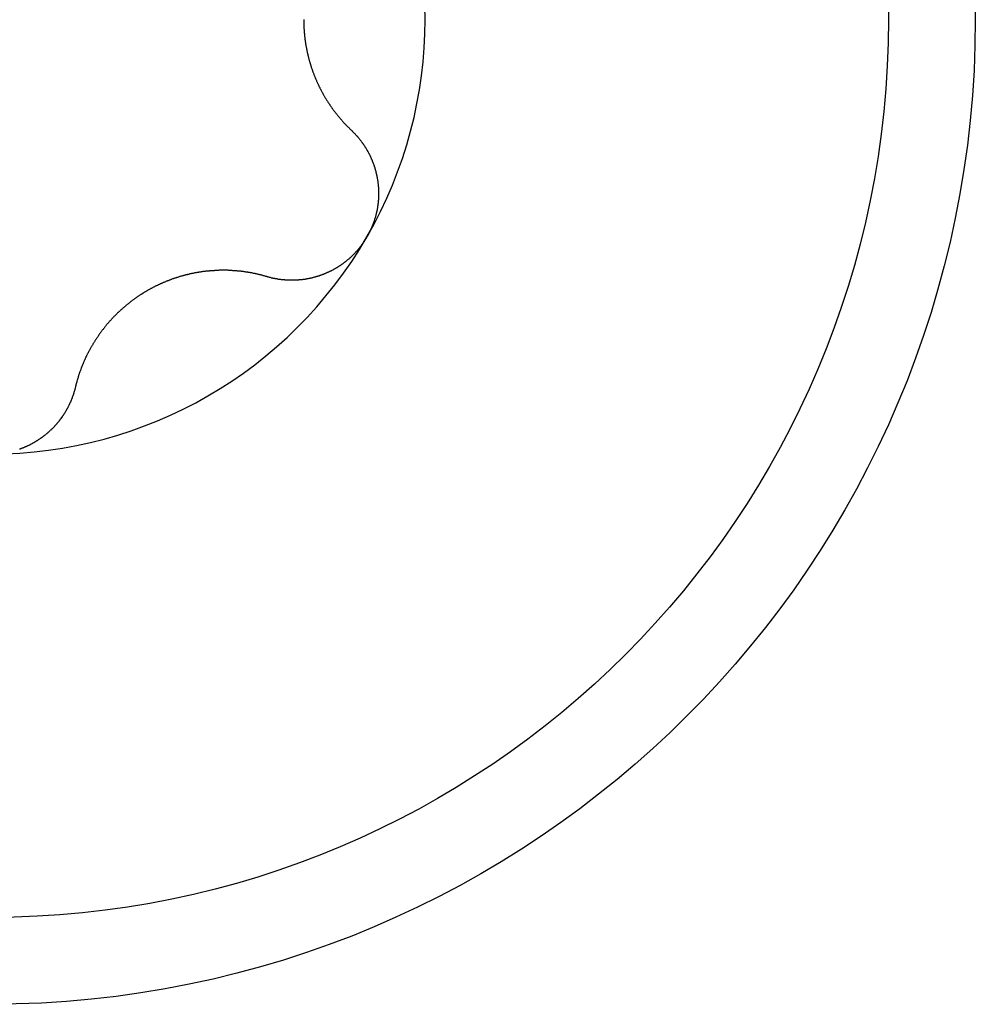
# Model space of a CAD drawing. Extents: x 1107 to 4046, y 937 to 3355.
# Tile 725 of 861: x 2092.13 to 2097.08, y 3314.22 to 3319.32. Entities that reach past the tile are written whole.
import ezdxf

# ---------------------------------------------------------------- set-up
doc = ezdxf.new("R2010")
doc.units = 0
doc.layers.add('KF_VIDA_L___C_BOTTOM', color=7, linetype='CONTINUOUS')

# ---------------------------------------------------------------- blocks, each defined once
blk = doc.blocks.new('KF_VIDA_L___C_BOTTOM')
at = {"layer": 'KF_VIDA_L___C_BOTTOM'}
for points in [[(-93.3793, 444.301, 0), (-93.3793, 444.299, 0), (-93.3793, 444.296, 0), (-93.3793, 444.293, 0), (-93.3792, 444.29, 0), (-93.3792, 444.287, 0), (-93.3791, 444.284, 0), (-93.3791, 444.281, 0), (-93.379, 444.278, 0), (-93.3789, 444.275, 0), (-93.3788, 444.272, 0), (-93.3787, 444.269, 0), (-93.3785, 444.266, 0), (-93.3784, 444.264, 0), (-93.3783, 444.261, 0), (-93.3781, 444.258, 0), (-93.3779, 444.255, 0), (-93.3778, 444.252, 0), (-93.3776, 444.249, 0), (-93.3774, 444.246, 0), (-93.3771, 444.243, 0), (-93.3769, 444.24, 0), (-93.3767, 444.237, 0), (-93.3764, 444.234, 0), (-93.3762, 444.231, 0), (-93.3759, 444.228, 0), (-93.3756, 444.225, 0), (-93.3753, 444.222, 0), (-93.375, 444.219, 0), (-93.3747, 444.216, 0), (-93.3744, 444.213, 0), (-93.374, 444.21, 0), (-93.3737, 444.207, 0), (-93.3733, 444.204, 0), (-93.3729, 444.201, 0), (-93.3726, 444.198, 0), (-93.3722, 444.195, 0), (-93.3718, 444.192, 0), (-93.3713, 444.189, 0), (-93.3709, 444.186, 0), (-93.3705, 444.183, 0), (-93.37, 444.18, 0), (-93.3695, 444.177, 0), (-93.3691, 444.174, 0), (-93.3686, 444.171, 0), (-93.3681, 444.168, 0), (-93.3676, 444.165, 0), (-93.3671, 444.162, 0), (-93.3665, 444.16, 0), (-93.366, 444.157, 0), (-93.3654, 444.154, 0), (-93.3649, 444.151, 0), (-93.3643, 444.148, 0), (-93.3637, 444.145, 0), (-93.3631, 444.142, 0), (-93.3625, 444.139, 0), (-93.3619, 444.136, 0), (-93.3613, 444.133, 0), (-93.3606, 444.13, 0), (-93.36, 444.127, 0), (-93.3593, 444.124, 0), (-93.3586, 444.121, 0), (-93.3579, 444.118, 0), (-93.3572, 444.115, 0), (-93.3565, 444.112, 0), (-93.3558, 444.109, 0), (-93.3551, 444.106, 0), (-93.3543, 444.103, 0), (-93.3536, 444.1, 0), (-93.3528, 444.098, 0), (-93.352, 444.095, 0), (-93.3512, 444.092, 0), (-93.3504, 444.089, 0), (-93.3496, 444.086, 0), (-93.3488, 444.083, 0), (-93.348, 444.08, 0), (-93.3471, 444.077, 0), (-93.3463, 444.074, 0), (-93.3454, 444.071, 0), (-93.3445, 444.069, 0), (-93.3436, 444.066, 0), (-93.3427, 444.063, 0), (-93.3418, 444.06, 0), (-93.3409, 444.057, 0), (-93.34, 444.054, 0), (-93.339, 444.051, 0), (-93.3381, 444.049, 0), (-93.3371, 444.046, 0), (-93.3361, 444.043, 0), (-93.3352, 444.04, 0), (-93.3342, 444.037, 0), (-93.3332, 444.034, 0), (-93.3321, 444.032, 0), (-93.3311, 444.029, 0), (-93.3301, 444.026, 0), (-93.329, 444.023, 0), (-93.328, 444.021, 0), (-93.3269, 444.018, 0), (-93.3259, 444.015, 0), (-93.3248, 444.012, 0), (-93.3237, 444.009, 0), (-93.3226, 444.007, 0), (-93.3215, 444.004, 0), (-93.3204, 444.001, 0), (-93.3192, 443.999, 0), (-93.3181, 443.996, 0), (-93.317, 443.993, 0), (-93.3158, 443.99, 0), (-93.3146, 443.988, 0), (-93.3135, 443.985, 0), (-93.3123, 443.982, 0), (-93.3111, 443.98, 0), (-93.3099, 443.977, 0), (-93.3087, 443.974, 0), (-93.3075, 443.972, 0), (-93.3063, 443.969, 0), (-93.305, 443.966, 0), (-93.3038, 443.964, 0), (-93.3026, 443.961, 0), (-93.3013, 443.959, 0), (-93.3001, 443.956, 0), (-93.2988, 443.953, 0), (-93.2975, 443.951, 0), (-93.2963, 443.948, 0), (-93.295, 443.946, 0), (-93.2937, 443.943, 0), (-93.2924, 443.941, 0), (-93.2911, 443.938, 0), (-93.2898, 443.936, 0), (-93.2884, 443.933, 0), (-93.2871, 443.93, 0), (-93.2858, 443.928, 0), (-93.2844, 443.925, 0), (-93.2831, 443.923, 0), (-93.2817, 443.921, 0), (-93.2804, 443.918, 0), (-93.279, 443.916, 0), (-93.2777, 443.913, 0), (-93.2763, 443.911, 0), (-93.2749, 443.908, 0), (-93.2735, 443.906, 0), (-93.2721, 443.903, 0), (-93.2707, 443.901, 0), (-93.2693, 443.899, 0), (-93.2679, 443.896, 0), (-93.2665, 443.894, 0), (-93.2651, 443.892, 0), (-93.2637, 443.889, 0), (-93.2622, 443.887, 0), (-93.2608, 443.885, 0), (-93.2594, 443.882, 0), (-93.2579, 443.88, 0), (-93.2565, 443.878, 0), (-93.255, 443.875, 0), (-93.2536, 443.873, 0), (-93.2521, 443.871, 0), (-93.2506, 443.869, 0), (-93.2492, 443.866, 0), (-93.2477, 443.864, 0), (-93.2462, 443.862, 0), (-93.2447, 443.86, 0), (-93.2432, 443.858, 0), (-93.2417, 443.855, 0), (-93.2402, 443.853, 0), (-93.2387, 443.851, 0), (-93.2372, 443.849, 0), (-93.2356, 443.847, 0), (-93.2341, 443.844, 0), (-93.2325, 443.842, 0), (-93.231, 443.84, 0), (-93.2294, 443.838, 0), (-93.2278, 443.836, 0), (-93.2262, 443.833, 0), (-93.2246, 443.831, 0), (-93.223, 443.829, 0), (-93.2214, 443.827, 0), (-93.2197, 443.825, 0), (-93.2181, 443.823, 0), (-93.2165, 443.821, 0), (-93.2148, 443.818, 0), (-93.2132, 443.816, 0), (-93.2115, 443.814, 0), (-93.2098, 443.812, 0), (-93.2081, 443.81, 0), (-93.2064, 443.808, 0), (-93.2047, 443.806, 0), (-93.203, 443.803, 0), (-93.2013, 443.801, 0), (-93.1996, 443.799, 0), (-93.1978, 443.797, 0), (-93.1961, 443.795, 0), (-93.1943, 443.793, 0), (-93.1926, 443.791, 0), (-93.1908, 443.789, 0), (-93.189, 443.787, 0), (-93.1873, 443.785, 0), (-93.1855, 443.783, 0), (-93.1837, 443.781, 0), (-93.1819, 443.779, 0), (-93.1801, 443.776, 0), (-93.1782, 443.774, 0), (-93.1764, 443.772, 0), (-93.1746, 443.77, 0), (-93.1727, 443.768, 0), (-93.1709, 443.766, 0), (-93.169, 443.764, 0), (-93.1671, 443.762, 0), (-93.1653, 443.76, 0), (-93.1634, 443.758, 0), (-93.1615, 443.756, 0), (-93.1596, 443.754, 0), (-93.1577, 443.752, 0), (-93.1558, 443.75, 0), (-93.1539, 443.748, 0), (-93.1519, 443.746, 0), (-93.15, 443.745, 0), (-93.1481, 443.743, 0), (-93.1461, 443.741, 0), (-93.1442, 443.739, 0), (-93.1422, 443.737, 0), (-93.1402, 443.735, 0), (-93.1383, 443.733, 0), (-93.1363, 443.731, 0), (-93.1343, 443.729, 0), (-93.1323, 443.727, 0)], [(-93.1323, 443.727, 0), (-93.1307, 443.726, 0), (-93.129, 443.724, 0), (-93.1274, 443.723, 0), (-93.1258, 443.721, 0), (-93.1242, 443.719, 0), (-93.1226, 443.718, 0), (-93.121, 443.716, 0), (-93.1194, 443.715, 0), (-93.1179, 443.713, 0), (-93.1163, 443.711, 0), (-93.1147, 443.71, 0), (-93.1132, 443.708, 0), (-93.1116, 443.706, 0), (-93.1101, 443.705, 0), (-93.1086, 443.703, 0), (-93.1071, 443.701, 0), (-93.1056, 443.7, 0), (-93.1041, 443.698, 0), (-93.1026, 443.696, 0), (-93.1011, 443.695, 0), (-93.0996, 443.693, 0), (-93.0981, 443.691, 0), (-93.0967, 443.689, 0), (-93.0952, 443.688, 0), (-93.0938, 443.686, 0), (-93.0923, 443.684, 0), (-93.0909, 443.682, 0), (-93.0895, 443.681, 0), (-93.0881, 443.679, 0), (-93.0867, 443.677, 0), (-93.0853, 443.675, 0), (-93.0839, 443.674, 0), (-93.0826, 443.672, 0), (-93.0812, 443.67, 0), (-93.0798, 443.668, 0), (-93.0785, 443.666, 0), (-93.0772, 443.664, 0), (-93.0758, 443.663, 0), (-93.0745, 443.661, 0), (-93.0732, 443.659, 0), (-93.0719, 443.657, 0), (-93.0706, 443.655, 0), (-93.0693, 443.653, 0), (-93.0681, 443.651, 0), (-93.0668, 443.65, 0), (-93.0655, 443.648, 0), (-93.0643, 443.646, 0), (-93.0631, 443.644, 0), (-93.0618, 443.642, 0), (-93.0606, 443.64, 0), (-93.0594, 443.638, 0), (-93.0582, 443.636, 0), (-93.057, 443.634, 0), (-93.0559, 443.632, 0), (-93.0547, 443.63, 0), (-93.0535, 443.628, 0), (-93.0524, 443.626, 0), (-93.0513, 443.625, 0), (-93.0501, 443.623, 0), (-93.049, 443.621, 0), (-93.0479, 443.619, 0), (-93.0468, 443.617, 0), (-93.0457, 443.615, 0), (-93.0447, 443.613, 0), (-93.0436, 443.611, 0), (-93.0425, 443.609, 0), (-93.0415, 443.607, 0), (-93.0405, 443.605, 0), (-93.0394, 443.603, 0), (-93.0384, 443.601, 0), (-93.0374, 443.599, 0), (-93.0364, 443.597, 0), (-93.0354, 443.595, 0), (-93.0345, 443.593, 0), (-93.0335, 443.591, 0), (-93.0326, 443.589, 0), (-93.0316, 443.586, 0), (-93.0307, 443.584, 0), (-93.0298, 443.582, 0), (-93.0289, 443.58, 0), (-93.028, 443.578, 0), (-93.0271, 443.576, 0), (-93.0262, 443.574, 0), (-93.0254, 443.572, 0), (-93.0245, 443.57, 0), (-93.0237, 443.568, 0), (-93.0228, 443.566, 0), (-93.022, 443.564, 0), (-93.0212, 443.562, 0), (-93.0204, 443.56, 0), (-93.0196, 443.557, 0), (-93.0188, 443.555, 0), (-93.018, 443.553, 0), (-93.0173, 443.551, 0), (-93.0165, 443.549, 0), (-93.0158, 443.547, 0), (-93.015, 443.545, 0), (-93.0143, 443.542, 0), (-93.0136, 443.54, 0), (-93.0129, 443.538, 0), (-93.0122, 443.536, 0), (-93.0115, 443.534, 0), (-93.0108, 443.531, 0), (-93.0102, 443.529, 0), (-93.0095, 443.527, 0), (-93.0089, 443.525, 0), (-93.0083, 443.522, 0), (-93.0076, 443.52, 0), (-93.007, 443.518, 0), (-93.0064, 443.516, 0), (-93.0058, 443.513, 0), (-93.0052, 443.511, 0), (-93.0047, 443.509, 0), (-93.0041, 443.507, 0), (-93.0036, 443.504, 0), (-93.003, 443.502, 0), (-93.0025, 443.5, 0), (-93.002, 443.497, 0), (-93.0015, 443.495, 0), (-93.001, 443.493, 0), (-93.0005, 443.491, 0), (-93.0001, 443.488, 0), (-92.9996, 443.486, 0), (-92.9992, 443.484, 0), (-92.9987, 443.481, 0), (-92.9983, 443.479, 0), (-92.9979, 443.477, 0), (-92.9975, 443.474, 0), (-92.9971, 443.472, 0), (-92.9967, 443.469, 0), (-92.9964, 443.467, 0), (-92.996, 443.465, 0), (-92.9957, 443.462, 0), (-92.9953, 443.46, 0), (-92.995, 443.458, 0), (-92.9947, 443.455, 0), (-92.9944, 443.453, 0), (-92.9941, 443.45, 0), (-92.9939, 443.448, 0), (-92.9936, 443.446, 0), (-92.9934, 443.443, 0), (-92.9931, 443.441, 0), (-92.9929, 443.438, 0), (-92.9927, 443.436, 0), (-92.9925, 443.434, 0), (-92.9923, 443.431, 0), (-92.9922, 443.429, 0), (-92.992, 443.426, 0), (-92.9919, 443.424, 0), (-92.9918, 443.422, 0), (-92.9916, 443.419, 0), (-92.9915, 443.417, 0), (-92.9914, 443.414, 0), (-92.9914, 443.412, 0), (-92.9913, 443.409, 0), (-92.9913, 443.407, 0), (-92.9912, 443.404, 0), (-92.9912, 443.402, 0), (-92.9912, 443.4, 0), (-92.9912, 443.397, 0), (-92.9912, 443.395, 0), (-92.9912, 443.392, 0), (-92.9913, 443.39, 0), (-92.9913, 443.387, 0), (-92.9914, 443.385, 0), (-92.9915, 443.383, 0), (-92.9916, 443.38, 0), (-92.9917, 443.378, 0), (-92.9918, 443.375, 0), (-92.992, 443.373, 0), (-92.9921, 443.37, 0), (-92.9923, 443.368, 0), (-92.9925, 443.365, 0), (-92.9927, 443.363, 0), (-92.9929, 443.36, 0), (-92.9931, 443.358, 0), (-92.9934, 443.356, 0), (-92.9936, 443.353, 0), (-92.9939, 443.351, 0), (-92.9942, 443.348, 0), (-92.9945, 443.346, 0), (-92.9948, 443.343, 0), (-92.9951, 443.341, 0), (-92.9954, 443.339, 0), (-92.9958, 443.336, 0), (-92.9961, 443.334, 0), (-92.9965, 443.331, 0), (-92.9969, 443.329, 0), (-92.9973, 443.326, 0), (-92.9977, 443.324, 0), (-92.9982, 443.321, 0), (-92.9986, 443.319, 0), (-92.9991, 443.317, 0), (-92.9995, 443.314, 0), (-93, 443.312, 0), (-93.0005, 443.309, 0), (-93.001, 443.307, 0), (-93.0015, 443.305, 0), (-93.0021, 443.302, 0), (-93.0026, 443.3, 0), (-93.0032, 443.297, 0), (-93.0037, 443.295, 0), (-93.0043, 443.293, 0), (-93.0049, 443.29, 0), (-93.0055, 443.288, 0), (-93.0062, 443.285, 0), (-93.0068, 443.283, 0), (-93.0075, 443.281, 0), (-93.0081, 443.278, 0), (-93.0088, 443.276, 0), (-93.0095, 443.274, 0), (-93.0102, 443.271, 0), (-93.0109, 443.269, 0), (-93.0116, 443.266, 0), (-93.0123, 443.264, 0), (-93.0131, 443.262, 0), (-93.0139, 443.259, 0), (-93.0146, 443.257, 0), (-93.0154, 443.255, 0), (-93.0162, 443.252, 0), (-93.017, 443.25, 0), (-93.0178, 443.248, 0), (-93.0187, 443.245, 0), (-93.0195, 443.243, 0), (-93.0204, 443.241, 0), (-93.0213, 443.239, 0), (-93.0221, 443.236, 0), (-93.023, 443.234, 0), (-93.0239, 443.232, 0), (-93.0248, 443.229, 0), (-93.0258, 443.227, 0), (-93.0267, 443.225, 0), (-93.0277, 443.223, 0), (-93.0286, 443.22, 0), (-93.0296, 443.218, 0), (-93.0306, 443.216, 0), (-93.0316, 443.214, 0), (-93.0326, 443.212, 0), (-93.0336, 443.209, 0), (-93.0346, 443.207, 0), (-93.0357, 443.205, 0), (-93.0367, 443.203, 0), (-93.0378, 443.201, 0), (-93.0389, 443.198, 0), (-93.04, 443.196, 0), (-93.0411, 443.194, 0), (-93.0422, 443.192, 0), (-93.0433, 443.19, 0), (-93.0444, 443.188, 0), (-93.0456, 443.186, 0), (-93.0467, 443.183, 0), (-93.0479, 443.181, 0), (-93.0491, 443.179, 0), (-93.0502, 443.177, 0), (-93.0514, 443.175, 0)], [(-93.0514, 443.175, 0), (-93.0527, 443.173, 0), (-93.0539, 443.171, 0), (-93.0551, 443.169, 0), (-93.0563, 443.167, 0), (-93.0576, 443.165, 0), (-93.0589, 443.163, 0), (-93.0602, 443.161, 0), (-93.0615, 443.159, 0), (-93.0628, 443.156, 0), (-93.0641, 443.154, 0), (-93.0654, 443.152, 0), (-93.0668, 443.15, 0), (-93.0681, 443.148, 0), (-93.0695, 443.146, 0), (-93.0709, 443.144, 0), (-93.0723, 443.142, 0), (-93.0737, 443.14, 0), (-93.0751, 443.138, 0), (-93.0765, 443.136, 0), (-93.0779, 443.134, 0), (-93.0794, 443.133, 0), (-93.0809, 443.131, 0), (-93.0823, 443.129, 0), (-93.0838, 443.127, 0), (-93.0853, 443.125, 0), (-93.0868, 443.123, 0), (-93.0883, 443.121, 0), (-93.0899, 443.119, 0), (-93.0914, 443.117, 0), (-93.093, 443.115, 0), (-93.0945, 443.113, 0), (-93.0961, 443.111, 0), (-93.0977, 443.11, 0), (-93.0993, 443.108, 0), (-93.1009, 443.106, 0), (-93.1025, 443.104, 0), (-93.1041, 443.102, 0), (-93.1057, 443.1, 0), (-93.1074, 443.098, 0), (-93.109, 443.097, 0), (-93.1107, 443.095, 0), (-93.1124, 443.093, 0), (-93.1141, 443.091, 0), (-93.1158, 443.089, 0), (-93.1175, 443.088, 0), (-93.1192, 443.086, 0), (-93.1209, 443.084, 0), (-93.1226, 443.082, 0), (-93.1244, 443.081, 0), (-93.1261, 443.079, 0), (-93.1279, 443.077, 0), (-93.1297, 443.075, 0), (-93.1315, 443.074, 0), (-93.1333, 443.072, 0), (-93.1351, 443.07, 0), (-93.1369, 443.069, 0), (-93.1387, 443.067, 0), (-93.1405, 443.065, 0), (-93.1423, 443.064, 0), (-93.1442, 443.062, 0), (-93.146, 443.06, 0), (-93.1479, 443.059, 0), (-93.1498, 443.057, 0), (-93.1516, 443.056, 0), (-93.1535, 443.054, 0), (-93.1554, 443.052, 0), (-93.1573, 443.051, 0), (-93.1592, 443.049, 0), (-93.1612, 443.048, 0), (-93.1631, 443.046, 0), (-93.165, 443.045, 0), (-93.167, 443.043, 0), (-93.1689, 443.042, 0), (-93.1709, 443.04, 0), (-93.1729, 443.039, 0), (-93.1748, 443.037, 0), (-93.1768, 443.036, 0), (-93.1788, 443.034, 0), (-93.1808, 443.033, 0), (-93.1828, 443.032, 0), (-93.1848, 443.03, 0), (-93.1868, 443.029, 0), (-93.1889, 443.027, 0), (-93.1909, 443.026, 0), (-93.1929, 443.025, 0), (-93.195, 443.023, 0), (-93.1971, 443.022, 0), (-93.1991, 443.021, 0), (-93.2012, 443.019, 0), (-93.2033, 443.018, 0), (-93.2053, 443.017, 0), (-93.2074, 443.015, 0), (-93.2095, 443.014, 0), (-93.2116, 443.013, 0), (-93.2137, 443.012, 0), (-93.2158, 443.011, 0), (-93.218, 443.009, 0), (-93.2201, 443.008, 0), (-93.2222, 443.007, 0), (-93.2243, 443.006, 0), (-93.2265, 443.005, 0), (-93.2286, 443.003, 0), (-93.2308, 443.002, 0), (-93.2329, 443.001, 0), (-93.2351, 443, 0), (-93.2373, 442.999, 0), (-93.2394, 442.998, 0), (-93.2416, 442.997, 0), (-93.2438, 442.996, 0), (-93.246, 442.995, 0), (-93.2481, 442.994, 0), (-93.2503, 442.993, 0), (-93.2525, 442.992, 0), (-93.2547, 442.991, 0), (-93.2569, 442.99, 0), (-93.2591, 442.989, 0), (-93.2613, 442.988, 0), (-93.2635, 442.987, 0), (-93.2658, 442.986, 0), (-93.268, 442.985, 0), (-93.2702, 442.984, 0), (-93.2724, 442.983, 0), (-93.2746, 442.982, 0), (-93.2769, 442.981, 0), (-93.2791, 442.98, 0), (-93.2813, 442.98, 0), (-93.2836, 442.979, 0), (-93.2858, 442.978, 0), (-93.288, 442.977, 0), (-93.2903, 442.976, 0), (-93.2925, 442.975, 0), (-93.2948, 442.975, 0), (-93.297, 442.974, 0), (-93.2993, 442.973, 0), (-93.3015, 442.972, 0), (-93.3038, 442.972, 0), (-93.306, 442.971, 0), (-93.3083, 442.97, 0), (-93.3105, 442.97, 0), (-93.3128, 442.969, 0), (-93.315, 442.968, 0), (-93.3173, 442.968, 0), (-93.3195, 442.967, 0), (-93.3218, 442.966, 0), (-93.324, 442.966, 0), (-93.3263, 442.965, 0), (-93.3285, 442.964, 0), (-93.3308, 442.964, 0), (-93.333, 442.963, 0), (-93.3353, 442.963, 0), (-93.3375, 442.962, 0), (-93.3398, 442.962, 0), (-93.3421, 442.961, 0), (-93.3443, 442.961, 0), (-93.3465, 442.96, 0), (-93.3488, 442.96, 0), (-93.351, 442.959, 0), (-93.3533, 442.959, 0), (-93.3555, 442.958, 0), (-93.3578, 442.958, 0), (-93.36, 442.957, 0), (-93.3623, 442.957, 0), (-93.3645, 442.957, 0), (-93.3667, 442.956, 0), (-93.369, 442.956, 0), (-93.3712, 442.955, 0), (-93.3734, 442.955, 0), (-93.3756, 442.955, 0), (-93.3779, 442.954, 0), (-93.3801, 442.954, 0), (-93.3823, 442.954, 0), (-93.3845, 442.954, 0), (-93.3867, 442.953, 0), (-93.389, 442.953, 0), (-93.3912, 442.953, 0), (-93.3934, 442.953, 0), (-93.3957, 442.952, 0), (-93.3979, 442.952, 0), (-93.4001, 442.952, 0), (-93.4024, 442.952, 0), (-93.4046, 442.952, 0), (-93.4069, 442.951, 0), (-93.4091, 442.951, 0), (-93.4113, 442.951, 0), (-93.4136, 442.951, 0), (-93.4158, 442.951, 0), (-93.4181, 442.951, 0), (-93.4203, 442.951, 0), (-93.4226, 442.95, 0), (-93.4249, 442.95, 0), (-93.4271, 442.95, 0), (-93.4294, 442.95, 0), (-93.4316, 442.95, 0), (-93.4339, 442.95, 0), (-93.4361, 442.95, 0), (-93.4384, 442.95, 0), (-93.4407, 442.95, 0), (-93.4429, 442.95, 0), (-93.4452, 442.95, 0), (-93.4475, 442.95, 0), (-93.4497, 442.95, 0), (-93.452, 442.95, 0), (-93.4542, 442.95, 0), (-93.4565, 442.95, 0), (-93.4588, 442.95, 0), (-93.461, 442.951, 0), (-93.4633, 442.951, 0), (-93.4656, 442.951, 0), (-93.4678, 442.951, 0), (-93.4701, 442.951, 0), (-93.4723, 442.951, 0), (-93.4746, 442.951, 0), (-93.4769, 442.952, 0), (-93.4791, 442.952, 0), (-93.4814, 442.952, 0), (-93.4836, 442.952, 0), (-93.4859, 442.952, 0), (-93.4881, 442.953, 0), (-93.4904, 442.953, 0), (-93.4927, 442.953, 0), (-93.4949, 442.953, 0), (-93.4972, 442.954, 0), (-93.4994, 442.954, 0), (-93.5017, 442.954, 0), (-93.5039, 442.954, 0), (-93.5061, 442.955, 0), (-93.5084, 442.955, 0), (-93.5106, 442.955, 0), (-93.5129, 442.956, 0), (-93.5151, 442.956, 0), (-93.5173, 442.957, 0), (-93.5196, 442.957, 0), (-93.5218, 442.957, 0), (-93.524, 442.958, 0), (-93.5263, 442.958, 0), (-93.5285, 442.959, 0), (-93.5307, 442.959, 0), (-93.5329, 442.959, 0), (-93.5351, 442.96, 0), (-93.5373, 442.96, 0), (-93.5396, 442.961, 0), (-93.5418, 442.961, 0), (-93.544, 442.962, 0), (-93.5462, 442.962, 0), (-93.5484, 442.963, 0), (-93.5506, 442.964, 0), (-93.5528, 442.964, 0), (-93.5549, 442.965, 0), (-93.5571, 442.965, 0), (-93.5593, 442.966, 0), (-93.5615, 442.966, 0), (-93.5637, 442.967, 0), (-93.5658, 442.968, 0), (-93.568, 442.968, 0), (-93.5702, 442.969, 0)], [(-93.5702, 442.969, 0), (-93.5728, 442.97, 0), (-93.5754, 442.97, 0), (-93.5781, 442.971, 0), (-93.5807, 442.972, 0), (-93.5834, 442.973, 0), (-93.586, 442.973, 0), (-93.5887, 442.974, 0), (-93.5913, 442.975, 0), (-93.594, 442.976, 0), (-93.5966, 442.976, 0), (-93.5993, 442.977, 0), (-93.6019, 442.978, 0), (-93.6046, 442.978, 0), (-93.6073, 442.979, 0), (-93.6099, 442.98, 0), (-93.6126, 442.98, 0), (-93.6153, 442.981, 0), (-93.6179, 442.982, 0), (-93.6206, 442.982, 0), (-93.6233, 442.983, 0), (-93.6259, 442.983, 0), (-93.6286, 442.984, 0), (-93.6313, 442.985, 0), (-93.634, 442.985, 0), (-93.6367, 442.986, 0), (-93.6393, 442.986, 0), (-93.642, 442.987, 0), (-93.6447, 442.987, 0), (-93.6474, 442.988, 0), (-93.6501, 442.988, 0), (-93.6527, 442.989, 0), (-93.6554, 442.989, 0), (-93.6581, 442.99, 0), (-93.6608, 442.99, 0), (-93.6635, 442.991, 0), (-93.6662, 442.991, 0), (-93.6688, 442.992, 0), (-93.6715, 442.992, 0), (-93.6742, 442.992, 0), (-93.6769, 442.993, 0), (-93.6796, 442.993, 0), (-93.6823, 442.994, 0), (-93.6849, 442.994, 0), (-93.6876, 442.994, 0), (-93.6903, 442.995, 0), (-93.693, 442.995, 0), (-93.6957, 442.996, 0), (-93.6984, 442.996, 0), (-93.701, 442.996, 0), (-93.7037, 442.997, 0), (-93.7064, 442.997, 0), (-93.7091, 442.997, 0), (-93.7117, 442.997, 0), (-93.7144, 442.998, 0), (-93.7171, 442.998, 0), (-93.7198, 442.998, 0), (-93.7224, 442.998, 0), (-93.7251, 442.999, 0), (-93.7278, 442.999, 0), (-93.7304, 442.999, 0), (-93.7331, 442.999, 0), (-93.7358, 443, 0), (-93.7384, 443, 0), (-93.7411, 443, 0), (-93.7438, 443, 0), (-93.7464, 443, 0), (-93.7491, 443.001, 0), (-93.7517, 443.001, 0), (-93.7544, 443.001, 0), (-93.7571, 443.001, 0), (-93.7598, 443.001, 0), (-93.7625, 443.001, 0), (-93.7652, 443.001, 0), (-93.7679, 443.001, 0), (-93.7706, 443.002, 0), (-93.7734, 443.002, 0), (-93.7761, 443.002, 0), (-93.7788, 443.002, 0), (-93.7816, 443.002, 0), (-93.7844, 443.002, 0), (-93.7871, 443.002, 0), (-93.7899, 443.002, 0), (-93.7927, 443.002, 0), (-93.7954, 443.002, 0), (-93.7982, 443.002, 0), (-93.801, 443.002, 0), (-93.8038, 443.002, 0), (-93.8066, 443.002, 0), (-93.8094, 443.002, 0), (-93.8122, 443.002, 0), (-93.8151, 443.002, 0), (-93.8179, 443.002, 0), (-93.8207, 443.001, 0), (-93.8235, 443.001, 0), (-93.8264, 443.001, 0), (-93.8292, 443.001, 0), (-93.8321, 443.001, 0), (-93.8349, 443.001, 0), (-93.8378, 443.001, 0), (-93.8406, 443.001, 0), (-93.8435, 443, 0), (-93.8464, 443, 0), (-93.8493, 443, 0), (-93.8521, 443, 0), (-93.855, 443, 0), (-93.8579, 442.999, 0), (-93.8608, 442.999, 0), (-93.8637, 442.999, 0), (-93.8666, 442.999, 0), (-93.8695, 442.998, 0), (-93.8724, 442.998, 0), (-93.8753, 442.998, 0), (-93.8782, 442.998, 0), (-93.8811, 442.997, 0), (-93.884, 442.997, 0), (-93.8869, 442.997, 0), (-93.8898, 442.996, 0), (-93.8927, 442.996, 0), (-93.8956, 442.996, 0), (-93.8986, 442.995, 0), (-93.9015, 442.995, 0), (-93.9044, 442.994, 0), (-93.9073, 442.994, 0), (-93.9103, 442.994, 0), (-93.9132, 442.993, 0), (-93.9161, 442.993, 0), (-93.919, 442.992, 0), (-93.922, 442.992, 0), (-93.9249, 442.991, 0), (-93.9278, 442.991, 0), (-93.9308, 442.99, 0), (-93.9337, 442.99, 0), (-93.9366, 442.989, 0), (-93.9396, 442.989, 0), (-93.9425, 442.988, 0), (-93.9454, 442.988, 0), (-93.9484, 442.987, 0), (-93.9513, 442.986, 0), (-93.9543, 442.986, 0), (-93.9572, 442.985, 0), (-93.9601, 442.985, 0), (-93.9631, 442.984, 0), (-93.966, 442.983, 0), (-93.9689, 442.983, 0), (-93.9718, 442.982, 0), (-93.9748, 442.981, 0), (-93.9777, 442.981, 0), (-93.9806, 442.98, 0), (-93.9836, 442.979, 0), (-93.9865, 442.979, 0), (-93.9894, 442.978, 0), (-93.9923, 442.977, 0), (-93.9952, 442.976, 0), (-93.9982, 442.975, 0), (-94.0011, 442.975, 0), (-94.004, 442.974, 0), (-94.0069, 442.973, 0), (-94.0098, 442.972, 0), (-94.0127, 442.971, 0), (-94.0156, 442.971, 0), (-94.0185, 442.97, 0), (-94.0214, 442.969, 0), (-94.0243, 442.968, 0), (-94.0272, 442.967, 0), (-94.0301, 442.966, 0), (-94.033, 442.965, 0), (-94.0358, 442.964, 0), (-94.0387, 442.963, 0), (-94.0416, 442.963, 0), (-94.0445, 442.962, 0), (-94.0473, 442.961, 0), (-94.0502, 442.96, 0), (-94.0531, 442.959, 0), (-94.0559, 442.958, 0), (-94.0588, 442.957, 0), (-94.0616, 442.956, 0), (-94.0644, 442.955, 0), (-94.0673, 442.954, 0), (-94.0701, 442.953, 0), (-94.0729, 442.951, 0), (-94.0758, 442.95, 0), (-94.0786, 442.949, 0), (-94.0814, 442.948, 0), (-94.0842, 442.947, 0), (-94.087, 442.946, 0), (-94.0898, 442.945, 0), (-94.0926, 442.944, 0), (-94.0954, 442.943, 0), (-94.0982, 442.941, 0), (-94.1009, 442.94, 0), (-94.1037, 442.939, 0), (-94.1065, 442.938, 0), (-94.1092, 442.937, 0), (-94.112, 442.936, 0), (-94.1147, 442.934, 0), (-94.1174, 442.933, 0), (-94.1202, 442.932, 0), (-94.1229, 442.931, 0), (-94.1256, 442.929, 0), (-94.1283, 442.928, 0), (-94.131, 442.927, 0), (-94.1337, 442.926, 0), (-94.1364, 442.924, 0), (-94.1391, 442.923, 0), (-94.1417, 442.922, 0), (-94.1444, 442.921, 0), (-94.1471, 442.919, 0), (-94.1497, 442.918, 0), (-94.1523, 442.917, 0), (-94.155, 442.915, 0), (-94.1576, 442.914, 0), (-94.1602, 442.913, 0), (-94.1628, 442.911, 0), (-94.1654, 442.91, 0), (-94.168, 442.908, 0), (-94.1706, 442.907, 0), (-94.1732, 442.906, 0), (-94.1757, 442.904, 0), (-94.1783, 442.903, 0), (-94.1808, 442.901, 0), (-94.1834, 442.9, 0), (-94.1859, 442.899, 0), (-94.1884, 442.897, 0), (-94.1909, 442.896, 0), (-94.1934, 442.894, 0), (-94.1959, 442.893, 0), (-94.1984, 442.891, 0), (-94.2009, 442.89, 0), (-94.2034, 442.888, 0), (-94.2059, 442.887, 0), (-94.2084, 442.885, 0), (-94.2109, 442.884, 0), (-94.2134, 442.882, 0), (-94.2159, 442.881, 0), (-94.2183, 442.879, 0), (-94.2208, 442.877, 0), (-94.2233, 442.876, 0), (-94.2258, 442.874, 0), (-94.2282, 442.873, 0), (-94.2307, 442.871, 0), (-94.2332, 442.869, 0), (-94.2356, 442.868, 0), (-94.2381, 442.866, 0), (-94.2405, 442.864, 0), (-94.243, 442.863, 0), (-94.2454, 442.861, 0), (-94.2479, 442.859, 0), (-94.2503, 442.857, 0), (-94.2527, 442.856, 0), (-94.2552, 442.854, 0), (-94.2576, 442.852, 0), (-94.26, 442.851, 0), (-94.2624, 442.849, 0), (-94.2648, 442.847, 0), (-94.2672, 442.845, 0), (-94.2696, 442.843, 0), (-94.272, 442.842, 0), (-94.2744, 442.84, 0), (-94.2768, 442.838, 0), (-94.2792, 442.836, 0), (-94.2815, 442.834, 0), (-94.2839, 442.832, 0), (-94.2863, 442.83, 0), (-94.2886, 442.829, 0), (-94.291, 442.827, 0), (-94.2933, 442.825, 0), (-94.2956, 442.823, 0), (-94.298, 442.821, 0), (-94.3003, 442.819, 0), (-94.3026, 442.817, 0), (-94.3049, 442.815, 0), (-94.3072, 442.813, 0), (-94.3095, 442.811, 0), (-94.3118, 442.809, 0), (-94.3141, 442.807, 0), (-94.3164, 442.805, 0), (-94.3186, 442.803, 0), (-94.3209, 442.801, 0), (-94.3232, 442.799, 0), (-94.3254, 442.797, 0), (-94.3276, 442.795, 0), (-94.3299, 442.793, 0), (-94.3321, 442.791, 0), (-94.3343, 442.789, 0), (-94.3365, 442.787, 0), (-94.3387, 442.785, 0), (-94.3409, 442.783, 0), (-94.3431, 442.781, 0), (-94.3453, 442.779, 0), (-94.3474, 442.776, 0), (-94.3496, 442.774, 0), (-94.3517, 442.772, 0), (-94.3539, 442.77, 0), (-94.356, 442.768, 0), (-94.3581, 442.766, 0), (-94.3602, 442.764, 0), (-94.3623, 442.762, 0), (-94.3644, 442.759, 0), (-94.3665, 442.757, 0), (-94.3686, 442.755, 0), (-94.3706, 442.753, 0), (-94.3727, 442.751, 0), (-94.3747, 442.748, 0), (-94.3768, 442.746, 0), (-94.3788, 442.744, 0), (-94.3808, 442.742, 0), (-94.3828, 442.74, 0), (-94.3848, 442.737, 0), (-94.3868, 442.735, 0), (-94.3887, 442.733, 0), (-94.3907, 442.731, 0), (-94.3926, 442.728, 0), (-94.3946, 442.726, 0), (-94.3965, 442.724, 0), (-94.3984, 442.721, 0), (-94.4003, 442.719, 0), (-94.4022, 442.717, 0), (-94.4041, 442.715, 0), (-94.406, 442.712, 0), (-94.4079, 442.71, 0), (-94.4097, 442.708, 0), (-94.4116, 442.705, 0), (-94.4134, 442.703, 0), (-94.4153, 442.701, 0), (-94.4171, 442.698, 0), (-94.4189, 442.696, 0), (-94.4207, 442.694, 0), (-94.4225, 442.691, 0), (-94.4242, 442.689, 0), (-94.426, 442.687, 0), (-94.4277, 442.684, 0), (-94.4295, 442.682, 0), (-94.4312, 442.68, 0), (-94.4329, 442.677, 0), (-94.4346, 442.675, 0), (-94.4363, 442.672, 0), (-94.438, 442.67, 0), (-94.4397, 442.668, 0), (-94.4414, 442.665, 0), (-94.443, 442.663, 0), (-94.4447, 442.661, 0), (-94.4463, 442.658, 0), (-94.4479, 442.656, 0), (-94.4496, 442.653, 0), (-94.4512, 442.651, 0), (-94.4527, 442.649, 0), (-94.4543, 442.646, 0), (-94.4559, 442.644, 0), (-94.4574, 442.641, 0), (-94.459, 442.639, 0), (-94.4605, 442.637, 0), (-94.4621, 442.634, 0), (-94.4636, 442.632, 0), (-94.4651, 442.629, 0), (-94.4666, 442.627, 0), (-94.468, 442.625, 0), (-94.4695, 442.622, 0), (-94.471, 442.62, 0), (-94.4724, 442.617, 0), (-94.4738, 442.615, 0), (-94.4753, 442.613, 0), (-94.4767, 442.61, 0), (-94.4781, 442.608, 0), (-94.4795, 442.605, 0), (-94.4808, 442.603, 0), (-94.4822, 442.601, 0), (-94.4836, 442.598, 0), (-94.4849, 442.596, 0), (-94.4862, 442.593, 0), (-94.4876, 442.591, 0), (-94.4889, 442.589, 0), (-94.4902, 442.586, 0), (-94.4914, 442.584, 0), (-94.4927, 442.581, 0), (-94.494, 442.579, 0), (-94.4952, 442.577, 0), (-94.4965, 442.574, 0), (-94.4977, 442.572, 0), (-94.4989, 442.569, 0), (-94.5001, 442.567, 0), (-94.5013, 442.565, 0), (-94.5025, 442.562, 0), (-94.5036, 442.56, 0), (-94.5048, 442.557, 0), (-94.506, 442.555, 0), (-94.5071, 442.553, 0), (-94.5083, 442.55, 0), (-94.5094, 442.548, 0), (-94.5105, 442.545, 0), (-94.5116, 442.543, 0), (-94.5128, 442.54, 0), (-94.5139, 442.538, 0), (-94.515, 442.536, 0), (-94.5161, 442.533, 0), (-94.5171, 442.531, 0), (-94.5182, 442.528, 0), (-94.5193, 442.526, 0), (-94.5203, 442.523, 0), (-94.5214, 442.521, 0), (-94.5224, 442.518, 0), (-94.5235, 442.516, 0), (-94.5245, 442.513, 0), (-94.5255, 442.511, 0), (-94.5265, 442.508, 0), (-94.5276, 442.506, 0), (-94.5286, 442.503, 0), (-94.5295, 442.501, 0), (-94.5305, 442.498, 0), (-94.5315, 442.496, 0), (-94.5325, 442.493, 0), (-94.5334, 442.49, 0), (-94.5344, 442.488, 0), (-94.5353, 442.485, 0), (-94.5362, 442.483, 0), (-94.5372, 442.48, 0), (-94.5381, 442.478, 0), (-94.539, 442.475, 0), (-94.5399, 442.472, 0), (-94.5408, 442.47, 0), (-94.5417, 442.467, 0), (-94.5425, 442.465, 0), (-94.5434, 442.462, 0), (-94.5443, 442.46, 0), (-94.5451, 442.457, 0), (-94.5459, 442.454, 0), (-94.5468, 442.452, 0), (-94.5476, 442.449, 0), (-94.5484, 442.446, 0), (-94.5492, 442.444, 0), (-94.55, 442.441, 0), (-94.5508, 442.439, 0), (-94.5516, 442.436, 0), (-94.5523, 442.433, 0), (-94.5531, 442.431, 0), (-94.5539, 442.428, 0), (-94.5546, 442.425, 0), (-94.5553, 442.423, 0), (-94.5561, 442.42, 0), (-94.5568, 442.417, 0), (-94.5575, 442.415, 0), (-94.5582, 442.412, 0), (-94.5589, 442.41, 0), (-94.5595, 442.407, 0), (-94.5602, 442.404, 0), (-94.5609, 442.402, 0), (-94.5615, 442.399, 0), (-94.5621, 442.396, 0)], [(-94.5621, 442.396, 0), (-94.5627, 442.394, 0), (-94.5632, 442.392, 0), (-94.5638, 442.39, 0), (-94.5643, 442.387, 0), (-94.5649, 442.385, 0), (-94.5655, 442.383, 0), (-94.5661, 442.381, 0), (-94.5667, 442.379, 0), (-94.5673, 442.377, 0), (-94.5679, 442.374, 0), (-94.5686, 442.372, 0), (-94.5692, 442.37, 0), (-94.5699, 442.368, 0), (-94.5705, 442.366, 0), (-94.5712, 442.364, 0), (-94.5719, 442.361, 0), (-94.5726, 442.359, 0), (-94.5733, 442.357, 0), (-94.5741, 442.355, 0), (-94.5748, 442.353, 0), (-94.5756, 442.351, 0), (-94.5763, 442.349, 0), (-94.5771, 442.346, 0), (-94.5779, 442.344, 0), (-94.5787, 442.342, 0), (-94.5795, 442.34, 0), (-94.5803, 442.338, 0), (-94.5811, 442.336, 0), (-94.5819, 442.334, 0), (-94.5828, 442.332, 0), (-94.5837, 442.329, 0), (-94.5845, 442.327, 0), (-94.5854, 442.325, 0), (-94.5863, 442.323, 0), (-94.5872, 442.321, 0), (-94.5881, 442.319, 0), (-94.589, 442.317, 0), (-94.5899, 442.315, 0), (-94.5909, 442.313, 0), (-94.5918, 442.311, 0), (-94.5928, 442.309, 0), (-94.5938, 442.307, 0), (-94.5947, 442.305, 0), (-94.5957, 442.303, 0), (-94.5967, 442.301, 0), (-94.5977, 442.299, 0), (-94.5987, 442.297, 0), (-94.5998, 442.294, 0), (-94.6008, 442.292, 0), (-94.6019, 442.29, 0), (-94.6029, 442.288, 0), (-94.604, 442.286, 0), (-94.6051, 442.284, 0), (-94.6062, 442.282, 0), (-94.6073, 442.281, 0), (-94.6084, 442.279, 0), (-94.6095, 442.277, 0), (-94.6106, 442.275, 0), (-94.6117, 442.273, 0), (-94.6129, 442.271, 0), (-94.614, 442.269, 0), (-94.6152, 442.267, 0), (-94.6164, 442.265, 0), (-94.6175, 442.263, 0), (-94.6187, 442.261, 0), (-94.6199, 442.259, 0), (-94.6211, 442.257, 0), (-94.6224, 442.255, 0), (-94.6236, 442.253, 0), (-94.6248, 442.252, 0), (-94.6261, 442.25, 0), (-94.6273, 442.248, 0), (-94.6286, 442.246, 0), (-94.6299, 442.244, 0), (-94.6311, 442.242, 0), (-94.6324, 442.24, 0), (-94.6337, 442.239, 0), (-94.635, 442.237, 0), (-94.6364, 442.235, 0), (-94.6377, 442.233, 0), (-94.639, 442.231, 0), (-94.6404, 442.23, 0), (-94.6417, 442.228, 0), (-94.6431, 442.226, 0), (-94.6444, 442.224, 0), (-94.6458, 442.222, 0), (-94.6472, 442.221, 0), (-94.6486, 442.219, 0), (-94.65, 442.217, 0), (-94.6514, 442.215, 0), (-94.6529, 442.214, 0), (-94.6543, 442.212, 0), (-94.6558, 442.21, 0), (-94.6573, 442.208, 0), (-94.6588, 442.207, 0), (-94.6603, 442.205, 0), (-94.6618, 442.203, 0), (-94.6633, 442.202, 0), (-94.6648, 442.2, 0), (-94.6664, 442.198, 0), (-94.6679, 442.196, 0), (-94.6695, 442.195, 0), (-94.671, 442.193, 0), (-94.6726, 442.191, 0), (-94.6742, 442.19, 0), (-94.6758, 442.188, 0), (-94.6775, 442.186, 0), (-94.6791, 442.185, 0), (-94.6807, 442.183, 0), (-94.6824, 442.181, 0), (-94.6841, 442.18, 0), (-94.6857, 442.178, 0), (-94.6874, 442.176, 0), (-94.6891, 442.175, 0), (-94.6908, 442.173, 0), (-94.6925, 442.172, 0), (-94.6943, 442.17, 0), (-94.696, 442.168, 0), (-94.6977, 442.167, 0), (-94.6995, 442.165, 0), (-94.7013, 442.164, 0), (-94.703, 442.162, 0), (-94.7048, 442.161, 0), (-94.7066, 442.159, 0), (-94.7084, 442.157, 0), (-94.7103, 442.156, 0), (-94.7121, 442.154, 0), (-94.7139, 442.153, 0), (-94.7158, 442.151, 0), (-94.7176, 442.15, 0), (-94.7195, 442.148, 0), (-94.7214, 442.147, 0), (-94.7233, 442.145, 0), (-94.7251, 442.144, 0), (-94.727, 442.142, 0), (-94.729, 442.141, 0), (-94.7309, 442.14, 0), (-94.7328, 442.138, 0), (-94.7348, 442.137, 0), (-94.7367, 442.135, 0), (-94.7387, 442.134, 0), (-94.7406, 442.132, 0), (-94.7426, 442.131, 0), (-94.7446, 442.13, 0), (-94.7466, 442.128, 0), (-94.7486, 442.127, 0), (-94.7506, 442.126, 0), (-94.7526, 442.124, 0), (-94.7546, 442.123, 0), (-94.7567, 442.122, 0), (-94.7587, 442.12, 0), (-94.7608, 442.119, 0), (-94.7628, 442.118, 0), (-94.7649, 442.116, 0), (-94.767, 442.115, 0), (-94.769, 442.114, 0), (-94.7711, 442.113, 0), (-94.7732, 442.111, 0), (-94.7753, 442.11, 0), (-94.7775, 442.109, 0), (-94.7796, 442.108, 0), (-94.7817, 442.107, 0), (-94.7839, 442.105, 0), (-94.786, 442.104, 0), (-94.7882, 442.103, 0), (-94.7903, 442.102, 0), (-94.7925, 442.101, 0), (-94.7947, 442.1, 0), (-94.7968, 442.098, 0), (-94.799, 442.097, 0), (-94.8012, 442.096, 0), (-94.8034, 442.095, 0), (-94.8056, 442.094, 0), (-94.8079, 442.093, 0), (-94.8101, 442.092, 0), (-94.8123, 442.091, 0), (-94.8146, 442.09, 0), (-94.8168, 442.089, 0), (-94.8191, 442.088, 0), (-94.8213, 442.087, 0), (-94.8236, 442.086, 0), (-94.8258, 442.085, 0), (-94.8281, 442.084, 0), (-94.8304, 442.083, 0), (-94.8327, 442.082, 0), (-94.835, 442.081, 0), (-94.8373, 442.081, 0), (-94.8396, 442.08, 0), (-94.8419, 442.079, 0), (-94.8442, 442.078, 0), (-94.8465, 442.077, 0), (-94.8488, 442.076, 0), (-94.8512, 442.075, 0)]]:
    blk.add_polyline3d(points, dxfattribs=at)
for radius in [5.1, 4.65]:
    blk.add_circle((-95, 444.3), radius, dxfattribs=at)
for start, end in [(330, 30), (270, 330)]:
    blk.add_arc((-95, 444.3), 2.25, start, end, dxfattribs=at)

msp = doc.modelspace()

# ---------------------------------------------------------------- block references
at = {"layer": 'KF_VIDA_L___C_BOTTOM'}
msp.add_blockref('KF_VIDA_L___C_BOTTOM', (2186.9791, 2875.0183), dxfattribs=at)

doc.saveas('drawing.dxf')
